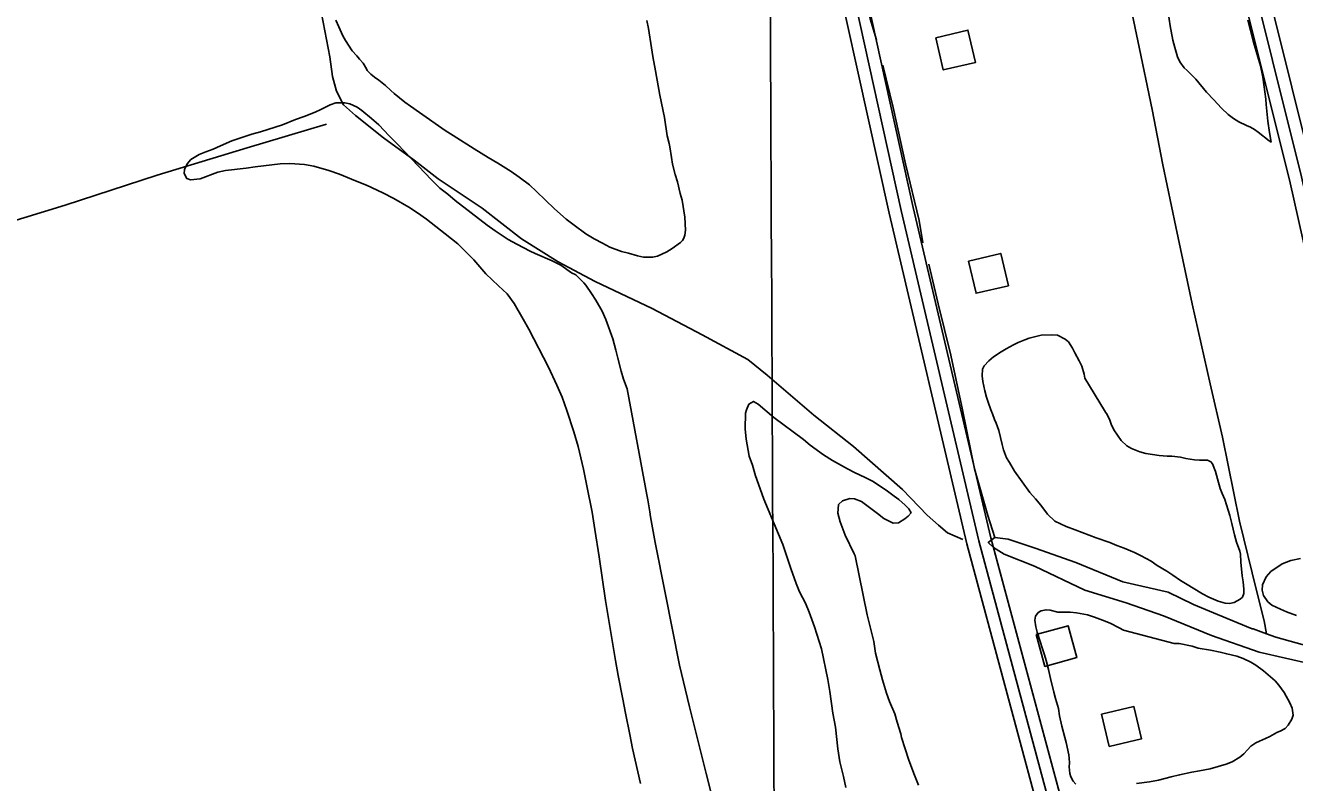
# Model space of a CAD drawing. Extents: x 3424494 to 3462436, y 522220 to 547718.
# Drawn here: x 3454050 to 3455580, y 540259 to 541172 of the extents above; entities that cross this region are included whole.
import ezdxf

# ---------------------------------------------------------------- set-up
doc = ezdxf.new("R2010")
doc.units = 0
for name, color, linetype in [('V-BLDG-OTLN', 7, 'Continuous'), ('V-DTCH-CNTR', 7, 'Continuous'), ('V-GRID-MAJR', 7, 'Continuous'), ('V-ROAD-CNTR', 7, 'Continuous'), ('V-SITE-VEGE', 7, 'Continuous'), ('V-TOPO-SHOR', 7, 'Continuous')]:
    doc.layers.add(name, color=color, linetype=linetype)

msp = doc.modelspace()

# ---------------------------------------------------------------- linework, layer by layer
at = {"layer": 'V-BLDG-OTLN'}
for points in [[(3455147.2286676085, 541157.494658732), (3455156.4186492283, 541118.5647365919), (3455195.3485713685, 541127.75571821), (3455186.1575897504, 541166.6856403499)], [(3455186.7825885, 540888.02119768), (3455195.97257012, 540849.0912755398), (3455234.90249226, 540858.2822571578), (3455225.711510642, 540897.2121792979)], [(3455268.456425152, 540437.535098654), (3455278.9844040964, 540398.945175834), (3455317.5743269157, 540409.4741547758), (3455307.0453479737, 540448.0630775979)], [(3455347.3072674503, 540341.2742911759), (3455356.49724907, 540302.3443690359), (3455395.4271712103, 540311.5353506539), (3455386.2361895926, 540350.465272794)]]:
    msp.add_lwpolyline(points, close=True, dxfattribs=at)
at = {"layer": 'V-DTCH-CNTR'}
msp.add_lwpolyline([(3453997.745, 540925.058), (3454097.823, 540955.5380000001), (3454208.714, 540991.579), (3454317.258, 541024.5970000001), (3454412.707, 541053.24)], dxfattribs=at)
at = {"layer": 'V-GRID-MAJR'}
msp.add_spline([(3455012.474, 527729.317), (3454983.3910000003, 533788.3150000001), (3454954.3000000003, 539849.246), (3454925.2090000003, 545910.191), (3454925.2, 545912.109)], degree=3, dxfattribs=at)
at = {"layer": 'V-ROAD-CNTR'}
for points in [[(3455316.0103300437, 540138.5546966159), (3455295.0823719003, 540194.0245856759), (3455199.368563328, 540550.357873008), (3455105.646750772, 540949.19607533), (3455017.016928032, 541350.9352718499), (3454941.379079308, 541667.498638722), (3454872.181217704, 541962.106049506), (3454807.41334724, 542244.2834851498), (3454751.349459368, 542481.14301143), (3454702.734556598, 542693.294587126), (3454621.490719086, 543053.1278674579), (3454553.8298544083, 543344.4252848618), (3454494.1069738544, 543612.8497480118), (3454399.4481631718, 543990.5969925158), (3454329.918302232, 544311.3393510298), (3454227.0525079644, 544747.779478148), (3454142.0336780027, 545101.299771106), (3454062.540836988, 545453.898065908), (3453997.653966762, 545743.2634871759), (3453962.25503756, 545910.9821517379)], [(3455759.6094428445, 540195.3855829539), (3455738.000486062, 540317.603338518), (3455731.535498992, 540372.5452286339), (3455702.8655563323, 540476.461020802), (3455696.685568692, 540496.1249814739), (3455683.457595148, 540565.6308424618), (3455588.283785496, 540989.5479946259), (3455483.6369947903, 541409.6031545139), (3455359.2972434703, 541954.1050655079), (3455223.6135148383, 542539.2128952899), (3455030.344901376, 543350.0122736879), (3454934.905092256, 543727.128519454), (3454851.4152592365, 544088.3327970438), (3454805.1103518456, 544293.7773861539), (3454776.5014090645, 544429.9131138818)], [(3455743.814474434, 540198.5675765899), (3455723.154515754, 540315.419342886), (3455716.77152852, 540369.6572344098), (3455688.47658511, 540472.2160292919), (3455682.113597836, 540492.4619887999), (3455668.767624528, 540562.5848485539), (3455573.68681469, 540986.0920015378), (3455469.0460239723, 541406.1201614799), (3455344.679272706, 541950.7410722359), (3455209.0115440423, 542535.7799021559), (3455015.77793051, 543346.4332808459), (3454977.2480075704, 543498.6769763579)], [(3455772.8694163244, 540206.548560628), (3455752.8464563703, 540319.7873341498), (3455746.2994694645, 540375.433222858), (3455717.254527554, 540480.706012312), (3455711.257539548, 540499.7879741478), (3455698.147565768, 540568.67683637), (3455602.880756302, 540993.0039877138), (3455498.2279656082, 541413.0861475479), (3455373.9152142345, 541957.46905878), (3455238.215485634, 542542.6458884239), (3455044.911872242, 543353.5912665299), (3455009.0279440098, 543495.3799829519)], [(3455330.0443019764, 540143.8496860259), (3455309.3773433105, 540198.628576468), (3455213.9165342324, 540554.0198656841), (3455120.2727215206, 540952.528068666), (3455031.6368987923, 541354.2942651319), (3454955.975050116, 541670.9566318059), (3454886.7921884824, 541965.4990427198), (3454822.021318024, 542247.6884783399), (3454765.95843015, 542484.5460046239), (3454717.3605273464, 542696.621580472), (3454636.1126898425, 543056.47686076), (3454568.4568251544, 543347.75127821), (3454552.821856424, 543418.023137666)], [(3455281.9973980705, 540184.915603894), (3455184.8205924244, 540546.695880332), (3455091.020780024, 540945.8640819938), (3455002.396957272, 541347.576278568), (3454926.7831085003, 541664.040645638), (3454857.5702469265, 541958.7130562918), (3454792.805376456, 542240.8784919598), (3454736.7404885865, 542477.740018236), (3454688.10858585, 542689.9675937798), (3454606.86874833, 543049.7788741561), (3454539.202883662, 543341.0992915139), (3454528.54390498, 543389.0061956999)]]:
    msp.add_lwpolyline(points, dxfattribs=at)
at = {"layer": 'V-SITE-VEGE'}
for points in [[(3455523.464, 541178.68), (3455530.3850000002, 541152.083), (3455538.865, 541123.667), (3455541.62, 541109.882), (3455545.353, 541083.338), (3455545.843, 541076.956), (3455547.694, 541056.816), (3455549.656, 541043.2440000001), (3455551.651, 541031.6630000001), (3455549.48, 541032.893), (3455535.92, 541043.475), (3455531.798, 541046.93), (3455526.663, 541049.406), (3455521.918, 541051.477), (3455512.835, 541056.009), (3455506.1380000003, 541060.105), (3455499.847, 541064.99), (3455491.813, 541072.6900000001), (3455482.816, 541082.4), (3455473.62, 541091.9130000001), (3455460.943, 541107.658), (3455450.365, 541117.992), (3455446.832, 541121.035), (3455441.782, 541128.486), (3455438.896, 541134.509), (3455435.501, 541145.718), (3455433.262, 541154.715), (3455430.166, 541171.6900000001), (3455426.191, 541195.851)], [(3454799.099, 541178.144), (3454801.129, 541168.553), (3454804.717, 541145.196), (3454806.1380000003, 541135.017), (3454809.228, 541117.644), (3454814.7090000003, 541088.282), (3454820.2260000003, 541061.309), (3454823.636, 541039.15), (3454825.8680000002, 541029.756), (3454826.602, 541025.959), (3454828.771, 541012.981), (3454830.028, 541004.797), (3454833.204, 540992.5970000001), (3454835.842, 540983.594), (3454839.191, 540969.6), (3454841.441, 540961.398), (3454844.681, 540941.032), (3454845.613, 540925.287), (3454844.915, 540919.328), (3454843.659, 540915.764), (3454842.019, 540913.006), (3454839.387, 540910.46), (3454829.7060000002, 540903.056), (3454823.071, 540899.188), (3454811.8340000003, 540894), (3454805.8370000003, 540892.708), (3454795.089, 540892.888), (3454787.747, 540894.406), (3454776.85, 540897.576), (3454768.52, 540899.507), (3454754.475, 540904.924), (3454745.392, 540909.454), (3454735.5270000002, 540914.7980000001), (3454725.4760000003, 540920.942), (3454711.316, 540931.333), (3454701.881, 540938.661), (3454687.751, 540950.844), (3454666.006, 540971.9180000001), (3454657.576, 540979.828), (3454644.991, 540989.197), (3454635.548, 540995.927), (3454619.389, 541005.956), (3454607.562, 541012.925), (3454590.613, 541023.3640000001), (3454565.4, 541039.519), (3454555.7430000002, 541045.456), (3454524.8510000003, 541067.281), (3454513.829, 541074.834), (3454507.14, 541079.725), (3454494.373, 541090.094), (3454490.255, 541093.748), (3454483.787, 541099.828), (3454475.728, 541106.138), (3454470.416, 541109.812), (3454466.098, 541113.669), (3454461.793, 541118.121), (3454460.829, 541119.927), (3454456.764, 541126.768), (3454452.465, 541131.617), (3454449.145, 541135.658), (3454443.671, 541141.523), (3454435.522, 541154.205), (3454432.431, 541159.831), (3454427.637, 541170.664), (3454423.985, 541178.492)], [(3454791.431, 540257.6190000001), (3454781.791, 540299.99), (3454778.287, 540316.577), (3454773.149, 540342.349), (3454770.0500000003, 540359.523), (3454764.357, 540387.892), (3454761.275, 540405.863), (3454749.159, 540478.545), (3454741.487, 540531.238), (3454736.262, 540563.979), (3454733.037, 540585.139), (3454726.799, 540616.705), (3454722.557, 540636.886), (3454716.051, 540664.274), (3454710.97, 540681.881), (3454702.653, 540707.904), (3454696.744, 540723.731), (3454690.617, 540738.172), (3454680.2290000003, 540759.852), (3454656.716, 540806.0430000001), (3454649.951, 540818.103), (3454638.921, 540837.004), (3454630.751, 540848.492), (3454619.965, 540858.23), (3454604.875, 540872.621), (3454590.2260000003, 540889.394), (3454580.8310000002, 540899.11), (3454571.239, 540908.828), (3454555.913, 540921.034), (3454533.115, 540938.741), (3454522.49, 540946.286), (3454512.055, 540953.23), (3454494.109, 540963.4890000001), (3454480.688, 540970.485), (3454460.933, 540979.779), (3454447.681, 540984.978), (3454428.4990000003, 540992.867), (3454415.636, 540997.465), (3454397.603, 541002.5480000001), (3454386.091, 541004.733), (3454368.3880000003, 541005.827), (3454356.829, 541005.227), (3454326.904, 541001.747), (3454315.927, 541000.142), (3454290.79, 540997.18), (3454281.6, 540995.343), (3454260.356, 540987.139), (3454248.787, 540985.941), (3454244.435, 540987.606), (3454241.1520000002, 540993.635), (3454241.633, 540998.606), (3454244.535, 541005.325), (3454249.199, 541010.425), (3454259.257, 541016.428), (3454267.279, 541019.876), (3454276.093, 541023.112), (3454284.9220000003, 541027.145), (3454298.5640000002, 541033.088), (3454322.792, 541041.241), (3454332.991, 541043.858), (3454359.617, 541052.368), (3454375.452, 541058.672), (3454385.667, 541062.282), (3454399.1, 541067.83), (3454405.92, 541070.702), (3454417.166, 541076.485)], [(3454417.166, 541076.485), (3454423.977, 541078.959), (3454434.725, 541078.779), (3454440.883, 541077.878), (3454449.772, 541073.747), (3454455.4790000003, 541069.667), (3454467.065, 541060.113), (3454475.697, 541052.403), (3454488.417, 541039.246), (3454498.008, 541029.529), (3454523.838, 541002.612), (3454539.288, 540986.025), (3454549.47, 540975.898), (3454558.906, 540968.5700000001), (3454567.937, 540961.052), (3454606.2630000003, 540931.335), (3454615.901, 540924.403), (3454631.853, 540913.98), (3454642.112, 540908.232), (3454658.295, 540899.796), (3454664.224, 540897.107), (3454684.985, 540888.395), (3454695.2490000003, 540883.242), (3454708.035, 540873.87), (3454713.37, 540871.39), (3454722.965, 540861.871), (3454725.504, 540859.041), (3454732.304, 540848.971), (3454737.342, 540840.721), (3454745.083, 540827.45), (3454749.693, 540817.417), (3454757.863, 540794.183), (3454761.612, 540780.381), (3454763.845, 540770.987), (3454767.953, 540754.988), (3454770.98, 540745.58), (3454775.162, 540733.76), (3454798.892, 540605.933)], [(3455362.217, 540684.223), (3455370.761, 540671.34), (3455377.628, 540665.2490000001), (3455383.543, 540661.763), (3455393.435, 540658.013), (3455400.568, 540655.902), (3455416.856, 540653.438), (3455426.199, 540652.682), (3455432.171, 540652.58), (3455442.3000000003, 540651.216), (3455449.044, 540649.709), (3455459.376, 540648.34), (3455465.541, 540647.841), (3455474.894, 540647.681), (3455479.041, 540645.621), (3455481.1920000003, 540643.194), (3455484.823, 540634.172), (3455486.865, 540625.378), (3455490.25, 540613.574), (3455492.732, 540607.36), (3455495.798, 540600.1410000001), (3455498.077, 540593.731), (3455501.846, 540580.92), (3455504.471, 540571.321), (3455507.623, 540557.53), (3455509.866, 540548.732), (3455513.863, 540537.912), (3455514.603, 540534.515), (3455515.233, 540524.748), (3455516.95, 540508.392), (3455518.017, 540500.809), (3455518.865, 540492.033), (3455518.7770000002, 540486.858), (3455517.109, 540482.506), (3455514.48, 540479.96), (3455507.048, 540476.106), (3455501.45, 540474.805), (3455496.482, 540475.287), (3455487.958, 540477.621), (3455476.494, 540482.594), (3455468.99, 540486.303), (3455448.295, 540498.7980000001), (3455442.5870000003, 540502.676), (3455433.338, 540509.205), (3455425.8510000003, 540513.91), (3455414.421, 540520.873), (3455406.9390000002, 540525.977), (3455395.102, 540532.348), (3455386.803, 540536.27), (3455374.5500000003, 540541.654), (3455365.844, 540544.986), (3455357.144, 540548.517), (3455340.713, 540554.169), (3455323.897, 540560.627), (3455315.39, 540563.756), (3455304.509, 540567.922), (3455297.588, 540570.826), (3455291.078, 540574.3200000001), (3455282.257, 540582.632), (3455274.071, 540593.323), (3455267.438, 540601.202), (3455260.794, 540608.679), (3455242.3170000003, 540634.674), (3455236.316, 540644.931), (3455232.632, 540650.767), (3455229.21, 540660.383), (3455227.328, 540666.785), (3455223.2260000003, 540683.38), (3455219.994, 540692.395), (3455218.0810000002, 540697.005), (3455215.607, 540703.819), (3455213.696, 540708.627), (3455210.4620000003, 540717.643), (3455208.576, 540723.846), (3455206.5160000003, 540731.448), (3455204.116, 540742.6410000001), (3455203.436, 540749.616), (3455203.77, 540757.577), (3455205.631, 540761.728), (3455211.511, 540767.8), (3455216.963, 540772.486), (3455226.224, 540778.503), (3455232.054, 540781.9890000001), (3455240.9020000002, 540787.017), (3455246.522, 540789.71), (3455254.539, 540792.96), (3455260.151, 540795.055), (3455274.348, 540798.598), (3455286.701, 540799.188), (3455294.256, 540798.465), (3455303.335, 540793.73), (3455307.4620000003, 540790.476), (3455312.115, 540783.029), (3455315.003, 540777.207), (3455320.217, 540767.563), (3455323.295, 540761.138), (3455326.119, 540751.533), (3455327.233, 540746.737), (3455350.863, 540707.509), (3455351.828, 540705.705), (3455354.173, 540702.877)], [(3455039.043, 540252.8470000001), (3455036.278, 540266.036), (3455031.799, 540283.831), (3455029.278, 540299.605), (3455026.329, 540325.541), (3455023.429, 540342.511), (3455019.687, 540368.657), (3455017.143, 540383.036), (3455009.607, 540420.197), (3455001.294, 540446.817), (3454994.6180000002, 540464.254), (3454990.22, 540475.08), (3454983.085, 540488.74), (3454978.877, 540498.963), (3454972.61, 540516.99), (3454968.6350000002, 540529.202), (3454962.943, 540546.022), (3454939.975, 540600.767), (3454931.611, 540624.403), (3454930.095, 540629.007), (3454926.329, 540641.813), (3454922.327, 540652.434), (3454918.694, 540673.203), (3454917.5100000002, 540685.569), (3454917.832, 540704.679), (3454919.093, 540708.638), (3454921.989, 540715.159), (3454927.623, 540718.648), (3454933.341, 540715.365), (3454952.187, 540699.319), (3454987.775, 540672.636), (3454996.025, 540665.927), (3455012.153, 540654.108), (3455022.796, 540647.556), (3455040.9390000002, 540637.296), (3455049.23, 540632.974), (3455062.066, 540626.783), (3455071.149, 540622.251), (3455087.693, 540611.419), (3455097.333, 540604.487), (3455102.836, 540600.212), (3455110.483, 540593.3150000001), (3455114.788, 540588.862), (3455117.495, 540584.037), (3455114.045, 540580.113), (3455110.008, 540576.796), (3455102.566, 540572.341), (3455096.182, 540571.653), (3455084.73, 540577.422), (3455077.265, 540583.321), (3455057.997, 540597.982), (3455049.291, 540601.116), (3455043.921, 540601.603), (3455034.715, 540598.773), (3455030.2630000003, 540594.468), (3455029.085, 540583.734), (3455031.901, 540573.533), (3455038.1950000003, 540557.1), (3455048.767, 540534.621), (3455050.122, 540532.211), (3455064.651, 540461.082), (3455072.6750000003, 540429.09), (3455074.821, 540414.719), (3455079.863, 540394.921), (3455083.046, 540382.922), (3455087.7460000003, 540366.515), (3455091.7600000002, 540356.4940000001), (3455097.884, 540341.853), (3455100.7, 540331.65), (3455105.044, 540317.642), (3455105.963, 540313.245), (3455115.058, 540285.814), (3455121.526, 540267.785), (3455126.4990000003, 540255.755)], [(3455354.173, 540702.877), (3455357.042, 540696.061), (3455358.953, 540691.248), (3455362.217, 540684.223)], [(3454798.892, 540605.933), (3454800.187, 540599.936), (3454802.728, 540585.557), (3454803.427, 540579.573), (3454808.878, 540548.6190000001), (3454821.193, 540487.683), (3454838.24, 540400.586), (3454850.332, 540350.006), (3454855.927, 540327.613), (3454870.683, 540269.823), (3454878.705, 540237.829)], [(3455582.449, 540460.498), (3455570.3740000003, 540464.883), (3455562.858, 540467.797), (3455552.5870000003, 540472.7490000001), (3455547.877, 540476.81), (3455542.435, 540484.666), (3455540.745, 540490.868), (3455541.255, 540497.429), (3455545.599, 540507.112), (3455551.483, 540513.584), (3455564.977, 540522.714), (3455575.398, 540526.72), (3455586.987, 540529.1140000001)], [(3455316.3910000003, 540256.912), (3455313.063, 540260.353), (3455310.165, 540265.58), (3455309.043, 540269.78), (3455308.379, 540277.755), (3455308.4590000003, 540282.533), (3455308.156, 540288.116), (3455307.824, 540292.099), (3455304.6950000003, 540307.285), (3455302.807, 540313.29), (3455299.251, 540326.89), (3455296.478, 540339.48), (3455295.231, 540348.263), (3455291.651, 540360.269), (3455289.589, 540367.871), (3455285.687, 540384.462), (3455283.281, 540395.255), (3455280.475, 540406.056), (3455278.599, 540412.855), (3455276.134, 540420.064), (3455269.504, 540440.284), (3455267.821, 540446.684), (3455266.764, 540454.866), (3455267.438, 540459.435), (3455270.899, 540463.957), (3455274.319, 540466.089), (3455280.316, 540467.381), (3455285.282, 540466.699), (3455294.6, 540464.352), (3455300.5700000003, 540464.252), (3455309.532, 540464.299), (3455317.083, 540463.377), (3455330.3850000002, 540461.161), (3455338.899, 540458.231), (3455348.201, 540454.888), (3455357.49, 540450.948), (3455368.349, 540445.39), (3455373.878, 540442.709), (3455434.733, 540426.55), (3455440.903, 540426.446), (3455456.382, 540423.398), (3455463.907, 540420.881), (3455478.603, 540418.643), (3455490.107, 540416.06), (3455498.233, 540413.933), (3455510.333, 540411.139), (3455517.855, 540408.425), (3455527.3370000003, 540404.084), (3455533.252, 540400.596), (3455542.693, 540393.67), (3455556.429, 540381.693), (3455561.119, 540376.436), (3455567.539, 540367.568), (3455574.296, 540354.909), (3455576.9790000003, 540348.691), (3455578.228, 540340.108), (3455576.753, 540335.355), (3455572.2460000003, 540327.863), (3455568.7970000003, 540323.941), (3455563.372, 540321.045), (3455558.7600000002, 540319.133), (3455550.318, 540314.496), (3455544.897, 540311.801), (3455537.872, 540308.532), (3455533.461, 540306.615), (3455527.218, 540302.54), (3455523.364, 540298.225), (3455518.903, 540293.52), (3455513.853, 540289.226), (3455504.799, 540283.606), (3455497.588, 540280.9400000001), (3455478.38, 540275.488), (3455465.1950000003, 540272.725), (3455456.007, 540271.285), (3455441.417, 540267.947), (3455431.227, 540265.729), (3455416.024, 540261.606), (3455405.242, 540259.796), (3455389.474, 540257.474)]]:
    msp.add_lwpolyline(points, dxfattribs=at)
at = {"layer": 'V-TOPO-SHOR'}
msp.add_line((3455210.2600000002, 540580.937), (3455218.687, 540554.362), dxfattribs=at)
for points in [[(3455174.895, 542101.464), (3455194.828, 542016.912), (3455208.2830000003, 541957.764), (3455223.727, 541884.685), (3455246.171, 541798.149), (3455259.539, 541733.721), (3455272.029, 541683.205), (3455290.257, 541610.358), (3455312.2460000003, 541513.2660000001), (3455327.788, 541446.022), (3455343.4450000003, 541369.05), (3455361.65, 541294.812), (3455375.793, 541227.0380000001), (3455390.955, 541153.684), (3455408.4590000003, 541070.845), (3455420.95, 541003.931), (3455436.9220000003, 540929.175), (3455456.485, 540836.5700000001), (3455478.199, 540739.763), (3455492.961, 540675.589), (3455513.767, 540574.348), (3455534.0300000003, 540490.35), (3455543.148, 540454.0650000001), (3455545.98, 540438.177)], [(3454266.5700000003, 541731.687), (3454282.278, 541673.27), (3454295.2260000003, 541616.014), (3454309.654, 541564.02), (3454319.609, 541527.404), (3454331.301, 541478.237), (3454354.116, 541379.079), (3454373.813, 541309.7440000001), (3454383.869, 541278.969), (3454399.026, 541220.84), (3454406.801, 541186.7660000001), (3454416.77, 541134.566), (3454419.984, 541110.584), (3454424.696, 541092.976), (3454433.048, 541076.696), (3454447.81, 541063.468)], [(3454956.418, 541666.215), (3454965.4420000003, 541623.768), (3454982.059, 541553.0920000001), (3454996.1720000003, 541498.873), (3455010.985, 541436.851), (3455023.095, 541379.329), (3455039.188, 541310.608), (3455053.678, 541245.81), (3455068.432, 541180.171), (3455075.798, 541155.005)], [(3455083.63, 541124.267), (3455096.129, 541073.4130000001), (3455110.839, 541005.272), (3455127.221, 540937.104), (3455131.774, 540910.0380000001)], [(3454447.81, 541063.468), (3454481.589, 541036.746), (3454518.437, 541009.587), (3454547.291, 540987.18), (3454600.537, 540951.6680000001), (3454647.991, 540914.714), (3454692.1380000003, 540887.047), (3454736.737, 540863.221), (3454805.421, 540830.909), (3454865.6550000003, 540799.127), (3454920.92, 540769.349), (3454944.065, 540750.4990000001), (3455000.174, 540702.246), (3455047.99, 540664.133), (3455107.1180000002, 540612.3690000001), (3455136.98, 540581.481), (3455150.622, 540569.329), (3455161.6240000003, 540560.297), (3455179.904, 540552.1190000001)], [(3455139.131, 540884.313), (3455150.29, 540836.546), (3455165.384, 540774.52), (3455179.572, 540708.335), (3455194.232, 540637.134), (3455210.2600000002, 540580.937)], [(3455600.867, 540401.745), (3455537.2660000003, 540416.277), (3455479.91, 540436.0920000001), (3455421.855, 540460.1460000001), (3455377.114, 540475.514), (3455326.992, 540490.974), (3455266.328, 540520.072), (3455229.65, 540534.535), (3455217.125, 540542.553), (3455210.688, 540548.517), (3455218.687, 540554.362), (3455234.803, 540552.496), (3455267.075, 540541.599), (3455316.397, 540524.23), (3455372.926, 540500.968), (3455427.716, 540488.506), (3455458.236, 540473.763), (3455486.879, 540461.741), (3455528.89, 540444.112), (3455530.043, 540444.091)], [(3455530.043, 540444.091), (3455545.98, 540438.177), (3455557.181, 540434.019), (3455606.566, 540420.4940000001)]]:
    msp.add_lwpolyline(points, dxfattribs=at)

doc.saveas('drawing.dxf')
